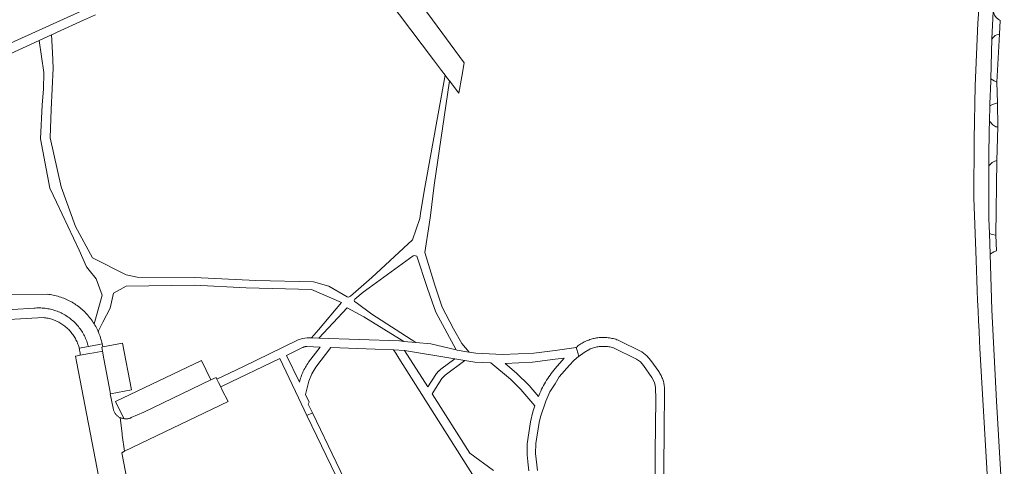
# Model space of a CAD drawing. Extents: x 146402 to 164798, y 455483 to 464134.
# Tile 447 of 575: x 158889 to 159093, y 460387 to 460480. Entities that reach past the tile are written whole.
import ezdxf

# ---------------------------------------------------------------- set-up
doc = ezdxf.new("R2010")
doc.units = 0
doc.header["$LTSCALE"] = 0.2
for name, color, linetype, lineweight in [('B-XX-VH-VERHARDING_ASFALT-GV', 252, 'CONTINUOUS', 18), ('B-XX-VH-VERHARDING_BETONSTRAATSTEEN-GV', 252, 'CONTINUOUS', 18), ('B-XX-VH-VERHARDING_HALFVERHARDING-GV', 252, 'CONTINUOUS', 18), ('B-XX-VH-VERHARDING_STRAATBAKSTEEN-GV', 252, 'CONTINUOUS', 18), ('B-XX-VH-VERHARDING_TEGEL-GV', 252, 'CONTINUOUS', 18)]:
    doc.layers.add(name, color=color, linetype=linetype, lineweight=lineweight)

msp = doc.modelspace()

# ---------------------------------------------------------------- linework, layer by layer
at = {"layer": 'B-XX-VH-VERHARDING_ASFALT-GV'}
for points in [[(159088.718, 460489.926), (159087.97, 460479.372), (159087.421, 460466.309), (159087.237, 460455.209), (159087.127, 460443.048), (159087.642, 460430.065), (159087.703, 460427.949), (159087.771, 460425.834), (159087.847, 460423.719), (159087.931, 460421.604), (159088.023, 460419.49), (159088.123, 460417.376), (159088.231, 460415.262), (159088.348, 460413.149), (159088.436, 460411.63), (159089.726, 460389.059), (159090.657, 460373.488)], [(159093.496, 460373.398), (159091.857, 460400.66), (159090.911, 460419.688), (159090.525, 460431.271), (159090.381, 460435.609), (159090.277, 460438.729), (159090.25, 460440.77), (159090.291, 460449.713), (159090.3, 460451.6), (159090.36, 460456.97), (159090.409, 460458.957), (159090.489, 460462.141), (159090.5, 460462.59), (159090.69, 460467.3), (159090.704, 460467.823), (159090.928, 460476.079), (159090.93, 460476.15), (159091.1, 460480.36)], [(158882.53, 460419.492), (158891.602, 460420.035), (158891.848, 460420.056), (158892.138, 460420.074), (158892.428, 460420.084), (158892.719, 460420.086), (158893.009, 460420.08), (158893.299, 460420.066), (158893.589, 460420.044), (158893.878, 460420.014), (158894.166, 460419.977), (158894.453, 460419.931), (158894.738, 460419.877), (158895.022, 460419.815), (158895.304, 460419.746), (158895.585, 460419.669), (158895.863, 460419.584), (158896.138, 460419.492), (158896.411, 460419.392), (158896.681, 460419.284), (158896.948, 460419.17), (158897.211, 460419.047), (158897.471, 460418.918), (158897.728, 460418.782), (158897.981, 460418.638), (158898.229, 460418.488), (158898.474, 460418.331), (158898.714, 460418.167), (158898.949, 460417.997), (158899.179, 460417.82), (158899.405, 460417.637), (158899.626, 460417.448), (158899.841, 460417.253), (158900.051, 460417.051), (158900.255, 460416.845), (158900.453, 460416.632), (158900.646, 460416.415), (158900.832, 460416.192), (158901.012, 460415.964), (158901.186, 460415.731), (158901.353, 460415.494), (158901.514, 460415.252), (158901.668, 460415.005), (158901.815, 460414.755), (158901.955, 460414.5), (158902.089, 460414.242), (158902.215, 460413.98), (158902.333, 460413.715), (158902.445, 460413.447), (158902.549, 460413.176), (158902.645, 460412.902), (158902.734, 460412.625), (158902.815, 460412.346), (158902.889, 460412.065), (158905.121, 460412.486), (158905.758, 460412.606), (158905.685, 460412.939), (158905.607, 460413.253), (158905.522, 460413.564), (158905.429, 460413.874), (158905.328, 460414.18), (158905.22, 460414.485), (158905.104, 460414.786), (158904.981, 460415.085), (158904.952, 460415.149), (158904.85, 460415.38), (158904.712, 460415.673), (158904.567, 460415.961), (158904.415, 460416.246), (158904.256, 460416.527), (158904.119, 460416.758), (158904.089, 460416.804), (158903.917, 460417.077), (158903.737, 460417.346), (158903.551, 460417.61), (158903.358, 460417.869), (158903.159, 460418.124), (158902.954, 460418.373), (158902.742, 460418.617), (158902.525, 460418.856), (158902.302, 460419.09), (158902.073, 460419.318), (158901.838, 460419.54), (158901.598, 460419.756), (158901.353, 460419.966), (158901.103, 460420.17), (158900.847, 460420.368), (158900.587, 460420.56), (158900.322, 460420.745), (158900.053, 460420.923), (158899.779, 460421.095), (158899.501, 460421.26), (158899.22, 460421.418), (158898.934, 460421.569), (158898.645, 460421.712), (158898.352, 460421.849), (158898.056, 460421.978), (158897.757, 460422.1), (158897.455, 460422.214), (158897.15, 460422.321), (158896.842, 460422.421), (158896.532, 460422.512), (158896.221, 460422.597), (158895.907, 460422.673), (158895.591, 460422.741), (158895.274, 460422.802), (158894.955, 460422.855), (158894.635, 460422.899), (158894.314, 460422.936), (158894.288, 460422.939), (158885.54, 460422.831)]]:
    msp.add_lwpolyline(points, dxfattribs=at)
at = {"layer": 'B-XX-VH-VERHARDING_BETONSTRAATSTEEN-GV'}
for points in [[(158958.391, 460493.415), (158974.704, 460471.78), (158976.386, 460469.55), (158977.136, 460468.556), (158977.647, 460467.879), (158978.048, 460467.347), (158979.97, 460464.799), (158980.607, 460468.302), (158981.13, 460471.16), (158974.52, 460480.102), (158965.242, 460492.654)], [(158912.078, 460378.363), (158909.83, 460389.94), (158910.422, 460390.224), (158909.946, 460393.604), (158909.909, 460393.898), (158909.487, 460397.258), (158909.393, 460397.302), (158909.269, 460397.37), (158909.149, 460397.444), (158909.034, 460397.525), (158908.923, 460397.613), (158908.817, 460397.707), (158908.717, 460397.806), (158908.623, 460397.911), (158908.535, 460398.021), (158908.453, 460398.136), (158908.378, 460398.256), (158908.31, 460398.379), (158908.248, 460398.507), (158908.194, 460398.637), (158908.148, 460398.77), (158908.109, 460398.906), (158908.078, 460399.044), (158908.055, 460399.183), (158907.439, 460402.172), (158907.523, 460402.188), (158906.1, 460409.46), (158905.81, 460411.09), (158905.567, 460411.045), (158904.065, 460410.765), (158903.144, 460410.594), (158901.216, 460410.235), (158900.22, 460410.05), (158900.42, 460408.92), (158908.28, 460368.17)]]:
    msp.add_lwpolyline(points, dxfattribs=at)
for points in [[(159091.488, 460481.071), (159091.172, 460481.872), (159091.1, 460480.36), (159090.93, 460476.15), (159090.928, 460476.079), (159091.228, 460476.502), (159091.598, 460476.804), (159091.948, 460476.965), (159092.489, 460477.116), (159092.663, 460479.922), (159092.201, 460480.191), (159091.83, 460480.571)], [(159091.945, 460467.132), (159092.489, 460477.116), (159091.948, 460476.965), (159091.598, 460476.804), (159091.228, 460476.502), (159090.928, 460476.079), (159090.704, 460467.823), (159091.403, 460467.356)], [(159091.403, 460467.356), (159090.704, 460467.823), (159090.69, 460467.3), (159090.5, 460462.59), (159090.489, 460462.141), (159090.92, 460462.381), (159091.445, 460462.608), (159092.06, 460462.789), (159091.945, 460467.132)], [(159092.18, 460457.77), (159092.06, 460462.789), (159091.445, 460462.608), (159090.92, 460462.381), (159090.489, 460462.141), (159090.409, 460458.957), (159091.127, 460458.218), (159091.759, 460457.814)], [(159091.127, 460458.218), (159090.409, 460458.957), (159090.36, 460456.97), (159090.3, 460451.6), (159090.291, 460449.713), (159090.996, 460450.375), (159091.506, 460450.662), (159091.911, 460450.813), (159092.18, 460457.77), (159091.759, 460457.814)], [(159091.74, 460435.253), (159091.911, 460450.813), (159091.506, 460450.662), (159090.996, 460450.375), (159090.291, 460449.713), (159090.25, 460440.77), (159090.277, 460438.729), (159090.381, 460435.609), (159090.938, 460435.371)], [(159090.938, 460435.371), (159090.381, 460435.609), (159090.525, 460431.271), (159090.988, 460431.585), (159091.328, 460431.796), (159091.838, 460431.958), (159091.74, 460435.253)], [(158911.837, 460402.999), (158909.979, 460412.756), (158905.873, 460411.974), (158905.684, 460411.935), (158905.81, 460411.09), (158906.1, 460409.46), (158907.523, 460402.188)], [(158905.873, 460411.974), (158905.758, 460412.606), (158905.121, 460412.486), (158902.889, 460412.065), (158900.981, 460411.705), (158901.025, 460411.522), (158901.079, 460411.267), (158901.125, 460411.011), (158901.163, 460410.753), (158901.194, 460410.495), (158901.216, 460410.235), (158903.144, 460410.594), (158904.065, 460410.765), (158905.567, 460411.045), (158905.81, 460411.09), (158905.684, 460411.935)], [(158928.401, 460405.088), (158926.441, 460409.169), (158908.552, 460400.635), (158910.273, 460397.044), (158910.41, 460397.02), (158910.547, 460397.003), (158910.686, 460396.995), (158910.825, 460396.994), (158910.963, 460397.002), (158911.101, 460397.017), (158911.238, 460397.041), (158911.373, 460397.072), (158911.506, 460397.111), (158911.637, 460397.158), (158911.765, 460397.212), (158911.816, 460397.236), (158914.456, 460398.409)], [(158929.64, 460405.24), (158929.464, 460405.611), (158928.401, 460405.088), (158914.456, 460398.409), (158911.816, 460397.236), (158911.765, 460397.212), (158911.637, 460397.158), (158911.506, 460397.111), (158911.373, 460397.072), (158911.238, 460397.041), (158911.101, 460397.017), (158910.963, 460397.002), (158910.825, 460396.994), (158910.686, 460396.995), (158910.547, 460397.003), (158910.41, 460397.02), (158910.273, 460397.044), (158910.198, 460397.053), (158910.059, 460397.075), (158909.921, 460397.105), (158909.785, 460397.143), (158909.652, 460397.189), (158909.521, 460397.242), (158909.487, 460397.258), (158909.909, 460393.898), (158909.946, 460393.604), (158910.422, 460390.224), (158931.969, 460400.589), (158930.699, 460403.115), (158930.43, 460403.65), (158929.963, 460404.59)]]:
    msp.add_lwpolyline(points, close=True, dxfattribs=at)
at = {"layer": 'B-XX-VH-VERHARDING_HALFVERHARDING-GV'}
msp.add_lwpolyline([(158959.41, 460377.72), (158949.52, 460398.25), (158948.371, 460397.662), (158950.438, 460393.351), (158955.38, 460383.16), (158956.11, 460382.02), (158954.844, 460380.361), (158955.34, 460379.16), (158963.35, 460373.26), (158973.19, 460366.03), (158974.1, 460365.35), (158974.96, 460366.13), (158971.531, 460368.638), (158961.49, 460376.17)], close=True, dxfattribs=at)
at = {"layer": 'B-XX-VH-VERHARDING_STRAATBAKSTEEN-GV'}
msp.add_lwpolyline([(158882.443, 460480.17), (158882.388, 460480.066), (158882.326, 460479.965), (158882.257, 460479.869), (158882.182, 460479.778), (158882.101, 460479.692), (158882.014, 460479.612), (158881.922, 460479.538), (158881.825, 460479.47), (158881.724, 460479.409), (158865.668, 460472.079), (158865.166, 460471.869), (158864.664, 460471.658), (158865.65, 460468.977), (158866.687, 460466.158), (158868.31, 460466.892), (158869.901, 460467.692), (158903.579, 460482.862)], dxfattribs=at)
msp.add_lwpolyline([(158895.415, 460473.312), (158895.196, 460476.948), (158892.626, 460475.768), (158893.657, 460469.104), (158893.536, 460465.669), (158893.274, 460462.412), (158892.917, 460455.331), (158894.907, 460445.004), (158896.261, 460442.138), (158901.002, 460432.1), (158902.508, 460428.66), (158903.086, 460427.945), (158904.514, 460426.179), (158905.785, 460422.778), (158904.866, 460419.455), (158904.119, 460416.758), (158904.256, 460416.527), (158904.415, 460416.246), (158904.567, 460415.961), (158904.712, 460415.673), (158904.85, 460415.38), (158904.952, 460415.149), (158905.938, 460417.121), (158907.403, 460420.048), (158908.125, 460423.135), (158910.785, 460424.617), (158924.985, 460424.853), (158935.705, 460424.296), (158949.317, 460423.957), (158955.551, 460421.214), (158950.785, 460415.536), (158949.358, 460413.837), (158949.435, 460413.834), (158950.869, 460413.784), (158956.728, 460420.112), (158960.191, 460418.237), (158968.549, 460413.115), (158971.014, 460412.892), (158961.855, 460418.756), (158958.596, 460421.188), (158958.284, 460421.448), (158958.232, 460421.63), (158958.336, 460421.942), (158960.101, 460423.373), (158961.361, 460424.288), (158970.488, 460430.921), (158970.696, 460430.973), (158971.215, 460430.87), (158973.402, 460424.351), (158974.47, 460421.36), (158975.229, 460419.233), (158979.408, 460411.333), (158979.67, 460411.27), (158981.644, 460410.964), (158982.132, 460410.888), (158980.643, 460412.657), (158978.848, 460415.726), (158976.521, 460420.247), (158974.989, 460424.842), (158972.918, 460431.651), (158973.788, 460437.429), (158974.077, 460439.351), (158974.824, 460445.652), (158978.048, 460467.347), (158977.647, 460467.879), (158977.136, 460468.556), (158972.89, 460445.15), (158972.1, 460440.231), (158971.861, 460438.743), (158970.35, 460434.302), (158961.857, 460426.422), (158957.451, 460422.565), (158957.062, 460422.356), (158956.724, 460422.382), (158952.953, 460424.598), (158949.77, 460425.532), (158937.745, 460425.822), (158925.003, 460426.425), (158913.02, 460426.486), (158910.766, 460426.986), (158903.78, 460430.526), (158900.202, 460437.042), (158897.208, 460445.284), (158894.924, 460455.514), (158895.157, 460461.4), (158895.591, 460470.011)], close=True, dxfattribs=at)
at = {"layer": 'B-XX-VH-VERHARDING_TEGEL-GV'}
for points in [[(158903.579, 460482.862), (158869.901, 460467.692)], [(158870.984, 460465.836), (158892.626, 460475.768), (158895.196, 460476.948), (158895.428, 460477.054), (158896.433, 460477.515), (158901.872, 460480.011), (158904.35, 460481.148)], [(158881.49, 460417.419), (158893.526, 460418.078), (158893.754, 460418.054), (158894.012, 460418.02), (158894.269, 460417.977), (158894.524, 460417.927), (158894.778, 460417.869), (158895.03, 460417.803), (158895.28, 460417.729), (158895.527, 460417.648), (158895.772, 460417.559), (158896.014, 460417.463), (158896.253, 460417.359), (158896.489, 460417.248), (158896.721, 460417.13), (158896.949, 460417.005), (158897.173, 460416.873), (158897.394, 460416.734), (158897.609, 460416.588), (158897.821, 460416.436), (158898.027, 460416.277), (158898.229, 460416.112), (158898.425, 460415.941), (158898.616, 460415.764), (158898.802, 460415.581), (158898.982, 460415.393), (158899.155, 460415.199), (158899.323, 460415), (158899.485, 460414.796), (158899.64, 460414.587), (158899.789, 460414.373), (158899.931, 460414.155), (158900.067, 460413.933), (158900.196, 460413.706), (158900.317, 460413.476), (158900.431, 460413.242), (158900.539, 460413.005), (158900.639, 460412.764), (158900.731, 460412.521), (158900.816, 460412.274), (158900.893, 460412.026), (158900.963, 460411.775), (158900.981, 460411.705), (158902.889, 460412.065), (158902.815, 460412.346), (158902.734, 460412.625), (158902.645, 460412.902), (158902.549, 460413.176), (158902.445, 460413.447), (158902.333, 460413.715), (158902.215, 460413.98), (158902.089, 460414.242), (158901.955, 460414.5), (158901.815, 460414.755), (158901.668, 460415.005), (158901.514, 460415.252), (158901.353, 460415.494), (158901.186, 460415.731), (158901.012, 460415.964), (158900.832, 460416.192), (158900.646, 460416.415), (158900.453, 460416.632), (158900.255, 460416.845), (158900.051, 460417.051), (158899.841, 460417.253), (158899.626, 460417.448), (158899.405, 460417.637), (158899.179, 460417.82), (158898.949, 460417.997), (158898.714, 460418.167), (158898.474, 460418.331), (158898.229, 460418.488), (158897.981, 460418.638), (158897.728, 460418.782), (158897.471, 460418.918), (158897.211, 460419.047), (158896.948, 460419.17), (158896.681, 460419.284), (158896.411, 460419.392), (158896.138, 460419.492), (158895.863, 460419.584), (158895.585, 460419.669), (158895.304, 460419.746), (158895.022, 460419.815), (158894.738, 460419.877), (158894.453, 460419.931), (158894.166, 460419.977), (158893.878, 460420.014), (158893.589, 460420.044), (158893.299, 460420.066), (158893.009, 460420.08), (158892.719, 460420.086), (158892.428, 460420.084), (158892.138, 460420.074), (158891.848, 460420.056), (158891.602, 460420.035), (158882.53, 460419.492)], [(158996.36, 460386.22), (158995.97, 460389.77), (158996.03, 460391.83), (158996.72, 460396.21), (158997, 460397.38), (158998.08, 460400.69), (158998.94, 460402.6), (159000, 460404.296), (159000.89, 460405.72), (159002.999, 460408.141), (159003.948, 460409.122), (159004.977, 460410.018), (159004.511, 460411.447), (159004.383, 460411.84), (159000, 460411.245), (158995.56, 460410.64), (158989.08, 460410.37), (158983.54, 460410.67), (158982.132, 460410.888), (158981.644, 460410.964), (158979.67, 460411.27), (158979.408, 460411.333), (158974.13, 460412.61), (158971.014, 460412.892), (158968.549, 460413.115), (158967.61, 460413.2), (158950.869, 460413.784), (158949.435, 460413.834), (158949.358, 460413.837), (158948.41, 460413.87), (158947.454, 460413.748), (158946.55, 460413.412), (158943.318, 460411.85), (158935.195, 460407.924), (158932.418, 460406.582), (158929.64, 460405.24), (158929.963, 460404.59), (158930.43, 460403.65), (158930.88, 460403.89), (158942.75, 460409.53), (158946.598, 460401.361), (158948.371, 460397.662), (158949.52, 460398.25), (158948.979, 460399.375), (158948.66, 460400.04), (158948.84, 460400.44), (158948.08, 460402.09), (158948.746, 460404.845), (158949.386, 460406.355), (158950.251, 460407.749), (158953.36, 460411.84), (158962.593, 460411.521), (158966.4, 460411.39), (158968.65, 460411.25), (158979.13, 460409.48), (158981.26, 460409.14), (158983.31, 460408.82), (158986.64, 460408.64), (158990.71, 460405.27), (158992.87, 460403.09), (158995.81, 460399.72), (158995.42, 460398.47), (158994.91, 460396.37), (158994.23, 460391.8), (158994.2, 460389.41), (158994.258, 460388.879), (158994.35, 460388.03), (158994.55, 460386.16)], [(159022.567, 460380.912), (159022.691, 460394.014), (159022.779, 460403.32), (159022.778, 460403.354), (159022.776, 460403.387), (159022.76, 460403.615), (159022.736, 460403.843), (159022.704, 460404.069), (159022.665, 460404.294), (159022.617, 460404.518), (159022.561, 460404.74), (159022.498, 460404.96), (159022.427, 460405.177), (159022.349, 460405.392), (159022.263, 460405.604), (159022.17, 460405.813), (159022.07, 460406.019), (159021.962, 460406.221), (159021.848, 460406.419), (159021.726, 460406.613), (159021.681, 460406.681), (159021.577, 460406.83), (159019.971, 460409.141), (159019.096, 460410.137), (159018.043, 460410.944), (159013.132, 460413.379), (159012.88, 460413.468), (159012.626, 460413.549), (159012.369, 460413.623), (159012.11, 460413.689), (159011.849, 460413.747), (159011.587, 460413.798), (159011.323, 460413.84), (159011.058, 460413.875), (159010.792, 460413.902), (159010.526, 460413.92), (159010.259, 460413.931), (159009.992, 460413.934), (159009.725, 460413.929), (159009.458, 460413.915), (159009.191, 460413.894), (159008.926, 460413.865), (159008.661, 460413.828), (159008.398, 460413.783), (159008.136, 460413.73), (159007.991, 460413.697), (159007.742, 460413.636), (159007.496, 460413.567), (159007.251, 460413.49), (159007.009, 460413.406), (159006.77, 460413.315), (159006.534, 460413.216), (159006.301, 460413.109), (159006.071, 460412.996), (159005.845, 460412.875), (159005.623, 460412.747), (159005.405, 460412.613), (159005.192, 460412.471), (159004.983, 460412.323), (159004.778, 460412.169), (159004.579, 460412.008), (159004.385, 460411.842), (159004.383, 460411.84), (159004.511, 460411.447), (159004.977, 460410.018), (159005.009, 460410.041), (159006.082, 460410.824), (159007.253, 460411.532), (159007.305, 460411.553), (159007.536, 460411.639), (159007.77, 460411.717), (159008.006, 460411.788), (159008.244, 460411.851), (159008.484, 460411.906), (159008.726, 460411.954), (159008.969, 460411.993), (159009.214, 460412.025), (159009.459, 460412.049), (159009.705, 460412.064), (159009.951, 460412.072), (159010.197, 460412.072), (159010.444, 460412.064), (159010.69, 460412.047), (159010.935, 460412.023), (159011.179, 460411.991), (159011.422, 460411.951), (159011.664, 460411.903), (159011.904, 460411.848), (159012.142, 460411.784), (159016.965, 460409.43), (159017.776, 460408.842), (159018.429, 460408.082), (159020.179, 460405.629), (159020.724, 460404.581), (159020.851, 460403.9), (159020.94, 460403.42), (159020.949, 460401.18), (159020.87, 460389.96), (159020.778, 460380.642)], [(158987.22, 460386.22), (158982.3, 460389.81), (158974.42, 460402.23), (158976.46, 460405.4), (158976.501, 460405.451), (158976.543, 460405.501), (158976.586, 460405.55), (158976.629, 460405.599), (158976.674, 460405.646), (158976.719, 460405.693), (158976.765, 460405.74), (158976.787, 460405.761), (158976.812, 460405.785), (158976.86, 460405.83), (158976.908, 460405.873), (158976.957, 460405.916), (158977.007, 460405.958), (158977.058, 460405.999), (158977.109, 460406.04), (158977.161, 460406.079), (158981.26, 460409.14), (158979.13, 460409.48), (158976.25, 460407.3), (158976.189, 460407.256), (158976.13, 460407.211), (158976.07, 460407.165), (158976.012, 460407.118), (158975.955, 460407.07), (158975.898, 460407.021), (158975.842, 460406.97), (158975.787, 460406.92), (158975.733, 460406.868), (158975.68, 460406.815), (158975.628, 460406.761), (158975.576, 460406.707), (158975.526, 460406.651), (158975.476, 460406.595), (158975.428, 460406.538), (158975.38, 460406.48), (158975.334, 460406.421), (158975.288, 460406.361), (158975.244, 460406.301), (158975.2, 460406.24), (158973.51, 460403.67), (158968.65, 460411.25), (158966.4, 460411.39), (158966.852, 460410.676), (158967.516, 460409.629), (158983.16, 460384.81)]]:
    msp.add_lwpolyline(points, dxfattribs=at)
for points in [[(158948.274, 460412.042), (158948.302, 460412.042), (158948.329, 460412.041), (158951.12, 460411.93), (158948.732, 460408.762), (158948.554, 460408.51), (158948.383, 460408.253), (158948.218, 460407.992), (158948.06, 460407.726), (158947.909, 460407.457), (158947.765, 460407.184), (158947.628, 460406.907), (158947.499, 460406.627), (158947.376, 460406.343), (158947.261, 460406.057), (158947.154, 460405.767), (158947.054, 460405.475), (158946.962, 460405.181), (158946.877, 460404.884), (158946.819, 460404.661), (158944.14, 460410.2), (158947.466, 460411.818), (158947.49, 460411.832), (158947.513, 460411.846), (158947.537, 460411.859), (158947.562, 460411.872), (158947.586, 460411.884), (158947.611, 460411.896), (158947.636, 460411.907), (158947.661, 460411.918), (158947.686, 460411.929), (158947.712, 460411.939), (158947.737, 460411.948), (158947.763, 460411.957), (158947.789, 460411.966), (158947.815, 460411.975), (158947.841, 460411.982), (158947.868, 460411.99), (158947.881, 460411.993), (158947.894, 460411.996), (158947.921, 460412.003), (158947.948, 460412.009), (158947.975, 460412.014), (158948.002, 460412.019), (158948.029, 460412.024), (158948.056, 460412.028), (158948.083, 460412.031), (158948.11, 460412.034), (158948.137, 460412.037), (158948.165, 460412.039), (158948.192, 460412.04), (158948.22, 460412.041), (158948.247, 460412.042)], [(159000, 460409.387), (159001.94, 460409.64), (159000, 460407.486), (158999.732, 460407.149), (158999.47, 460406.806), (158999.215, 460406.459), (158998.966, 460406.107), (158998.723, 460405.751), (158998.488, 460405.39), (158998.259, 460405.025), (158998.036, 460404.656), (158997.821, 460404.282), (158997.613, 460403.905), (158997.412, 460403.524), (158997.218, 460403.139), (158997.03, 460402.751), (158996.851, 460402.359), (158996.678, 460401.964), (158996.551, 460401.659), (158994.6, 460403.94), (158992.02, 460406.5), (158989.63, 460408.52), (158995.35, 460408.78)]]:
    msp.add_lwpolyline(points, close=True, dxfattribs=at)

doc.saveas('drawing.dxf')
